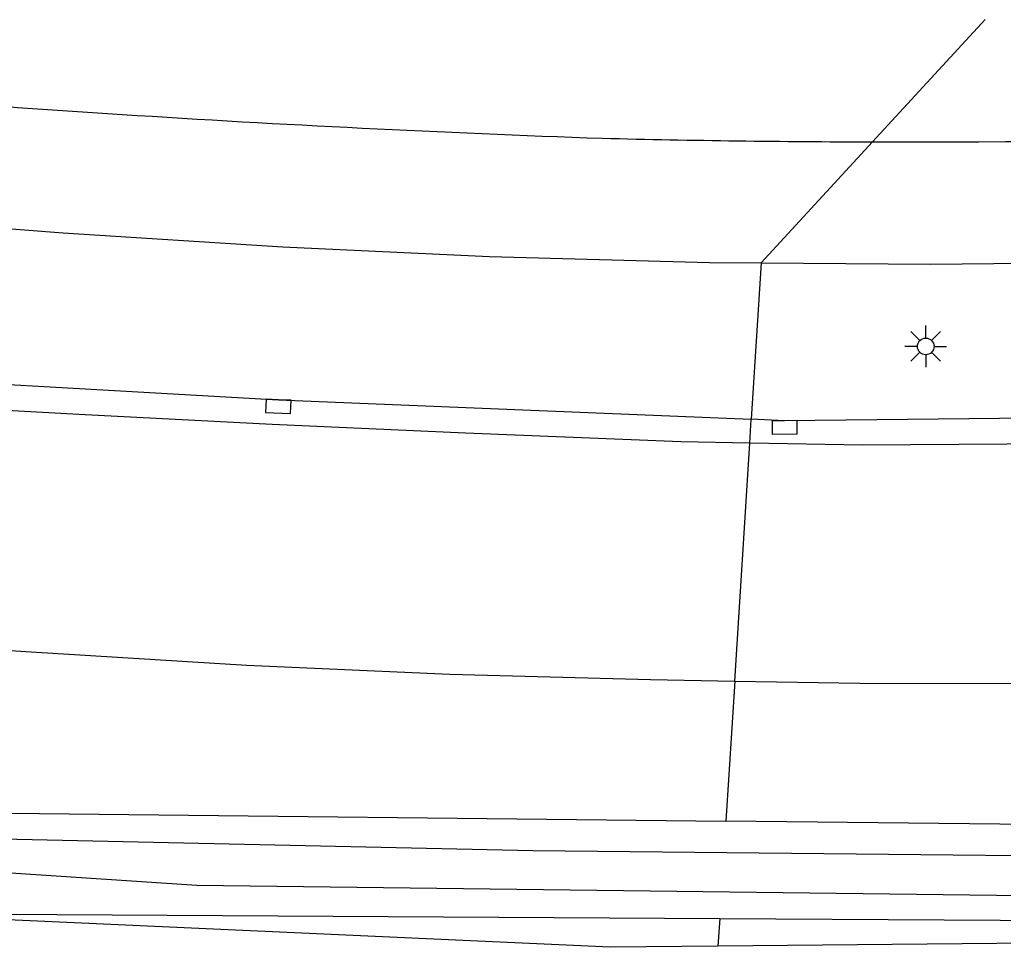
# Model space of a CAD drawing. Extents: x 130998 to 133001, y 398999 to 403002.
# Drawn here: x 131925.38 to 131954.84, y 400599.63 to 400627.41 of the extents above; entities that cross this region are included whole.
import ezdxf

# ---------------------------------------------------------------- set-up
doc = ezdxf.new("R2010")
doc.units = 0
for name, color, linetype in [('gg-afsc-hekwerk', 7, 'Continuous'), ('gg-knt-verharding', 7, 'Continuous'), ('gg-kntw-bovenkant insteek waterloop', 7, 'Continuous'), ('gg-kntw-waterlijn', 7, 'Continuous'), ('gt-grn-groengrens', 7, 'Continuous'), ('gt-grn-weggrens', 7, 'Continuous'), ('gt-symb-kolk', 7, 'Continuous'), ('gt-symb-lichtmast', 7, 'Continuous')]:
    doc.layers.add(name, color=color, linetype=linetype)

# ---------------------------------------------------------------- blocks, each defined once
blk = doc.blocks.new('gt0-KOLK')
at = {"layer": 'gt-symb-kolk'}
blk.add_lwpolyline([(0, 0), (0.375, 0), (0.375, 0.4), (-0.375, 0.4), (-0.375, 0), (0, 0)], dxfattribs=at)
blk = doc.blocks.new('gt0-LMAST')
at = {"layer": 'gt-symb-lichtmast'}
for p, q in [((-0.005, 0.246), (-0.005, 0.621)), ((-0.182, 0.173), (-0.447, 0.438)), ((0.172, 0.173), (0.437, 0.438)), ((-0.255, -0.004), (-0.63, -0.004)), ((-0.182, -0.181), (-0.447, -0.446)), ((-0.005, -0.254), (-0.005, -0.629)), ((0.437, -0.446), (0.172, -0.181)), ((0.245, -0.004), (0.62, -0.004))]:
    blk.add_line(p, q, dxfattribs=at)
blk.add_circle((-0.005, -0.004), 0.25, dxfattribs=at)

msp = doc.modelspace()

# ---------------------------------------------------------------- linework, layer by layer
at = {"layer": 'gg-afsc-hekwerk'}
for points in [[(131946.289, 400599.664), (131943.063, 400599.632), (131922.159, 400600.589), (131898.476, 400602.501), (131877.551, 400604.415), (131856.732, 400606.572), (131836.034, 400609.146), (131815.021, 400611.906), (131791.35, 400615.445), (131767.895, 400619.502), (131747.193, 400623.191), (131726.451, 400627.059), (131697.206, 400633.177), (131680.204, 400636.927)], [(132000, 400602.63), (131984.953, 400601.071), (131964.042, 400599.839), (131946.289, 400599.664)]]:
    msp.add_lwpolyline(points, dxfattribs=at)
at = {"layer": 'gg-knt-verharding'}
for points in [[(131947.586, 400620.125), (131952.658, 400620.083), (131959.298, 400620.158), (131965.962, 400620.362), (131974.475, 400620.809), (131982.975, 400621.464), (131991.456, 400622.326), (131999.913, 400623.394), (132008.05, 400624.621), (132016.157, 400626.04), (132024.228, 400627.649), (132032.26, 400629.448), (132040.853, 400631.595), (132049.307, 400633.942), (132057.622, 400636.487), (132065.797, 400639.231), (132073.128, 400641.901), (132080.978, 400644.951), (132089.559, 400648.461), (132100.009, 400652.894), (132115.372, 400659.582), (132130.036, 400666.154), (132143.932, 400672.57), (132151.823, 400676.32)], [(132127.659, 400659.895), (132123.477, 400657.99), (132109.808, 400651.944), (132096.002, 400645.974), (132081.983, 400640.175), (132068.117, 400635.004), (132053.928, 400630.392), (132039.179, 400626.275), (132024.436, 400622.872), (132009.492, 400620.081), (131993.46, 400617.811), (131978.02, 400616.326), (131963.005, 400615.552), (131948.283, 400615.4), (131947.289, 400615.441)], [(131711.824, 400653.811), (131712.135, 400653.741), (131725.396, 400650.861), (131738.558, 400648.108), (131751.615, 400645.484), (131764.572, 400642.987), (131776.214, 400640.837), (131787.853, 400638.776), (131799.489, 400636.804), (131811.12, 400634.922), (131824.618, 400632.848), (131838.127, 400630.892), (131851.642, 400629.055), (131865.165, 400627.335), (131876.557, 400625.979), (131888.125, 400624.682), (131900.001, 400623.433), (131911.609, 400622.289), (131919.586, 400621.576), (131926.678, 400621.026), (131933.258, 400620.61), (131939.453, 400620.321), (131946.041, 400620.138), (131947.586, 400620.125)], [(132055.746, 400630.213), (132049.85, 400628.463), (132043.34, 400626.658), (132037.599, 400625.167), (132031.266, 400623.633), (132025.817, 400622.429), (132019.682, 400621.197), (132013.637, 400620.058), (132007.673, 400619.079), (132001.281, 400618.09), (131995.14, 400617.297), (131988.557, 400616.537), (131982.536, 400615.989), (131976.391, 400615.502), (131970.165, 400615.126), (131964.618, 400614.905), (131957.839, 400614.714), (131950.623, 400614.669), (131947.244, 400614.727)], [(131946.793, 400607.606), (131950.538, 400607.541), (131958.46, 400607.528), (131963.68, 400607.63), (131970.157, 400607.978), (131976.395, 400608.362), (131982.633, 400608.794), (131988.849, 400609.347), (131994.424, 400609.944), (132000.735, 400610.732), (132008.547, 400611.932), (132014.38, 400612.921), (132020.307, 400614.038), (132026.639, 400615.319), (132032.701, 400616.697), (132038.594, 400618.073), (132044.67, 400619.626), (132051.057, 400621.377), (132057.331, 400623.193)], [(131858.356, 400622.392), (131873.092, 400620.818), (131888.201, 400619.341), (131902.927, 400618.056), (131918.037, 400616.883), (131933.132, 400616.027), (131947.289, 400615.441)], [(131947.244, 400614.727), (131945.176, 400614.763), (131938.73, 400615.022), (131932.943, 400615.284), (131927.146, 400615.583), (131921.006, 400615.927), (131914.391, 400616.438), (131908.379, 400616.86), (131890.127, 400618.416), (131884.488, 400618.948), (131878.264, 400619.581), (131872.446, 400620.129), (131860.275, 400621.418), (131858.256, 400621.663)], [(131834.314, 400617.179), (131846.772, 400615.742), (131858.465, 400614.42), (131865.518, 400613.666), (131871.191, 400613.093), (131877.453, 400612.408), (131889.895, 400611.186), (131896.168, 400610.587), (131901.366, 400610.172), (131906.822, 400609.771), (131913.216, 400609.261), (131919.427, 400608.887), (131925.568, 400608.487), (131932.177, 400608.084), (131938.264, 400607.809), (131944.269, 400607.649), (131946.793, 400607.606)]]:
    msp.add_lwpolyline(points, dxfattribs=at)
at = {"layer": 'gg-kntw-bovenkant insteek waterloop'}
for points in [[(131946.342, 400600.495), (131971.537, 400600.346), (132000.405, 400602.806), (132028.642, 400607.489), (132056.845, 400614.942), (132083.762, 400624.14), (132126.684, 400642.974), (132127.856, 400643.951), (132127.448, 400644.951)], [(132127.448, 400644.951), (132125.942, 400645.074), (132082.865, 400626.978), (132056.34, 400617.721), (132027.979, 400610.601), (131999.406, 400605.741), (131971.142, 400603.137), (131946.526, 400603.408)], [(131723.387, 400630.661), (131775.694, 400621.023), (131816.817, 400614.543), (131845.902, 400610.856), (131880.639, 400607.316), (131925.077, 400603.644), (131946.526, 400603.408)], [(131727.112, 400627.401), (131759.336, 400621.383), (131816.361, 400612.07), (131845.563, 400608.377), (131880.334, 400604.331), (131924.835, 400600.623), (131946.342, 400600.495)]]:
    msp.add_lwpolyline(points, dxfattribs=at)
at = {"layer": 'gg-kntw-waterlijn'}
for points in [[(131835.944, 400611.441), (131858.009, 400608.77), (131891.699, 400605.426), (131923.467, 400602.914), (131940.748, 400602.533), (131967.849, 400602.248), (131977.141, 400602.628), (132000.986, 400605.001), (132021.623, 400608.495), (132029.159, 400609.771), (132056.981, 400617.186)], [(132055.124, 400615.42), (132041.239, 400611.722), (132028.411, 400608.306), (132000.074, 400603.632), (131973.096, 400601.226), (131960.217, 400601.117), (131930.689, 400601.488), (131919.387, 400602.235), (131880.682, 400605.375), (131851.219, 400608.394), (131829.217, 400611.219)]]:
    msp.add_lwpolyline(points, dxfattribs=at)
at = {"layer": 'gt-grn-groengrens'}
for p, q in [((131947.586, 400620.125), (131947.289, 400615.441)), ((131946.793, 400607.606), (131946.526, 400603.408)), ((131946.342, 400600.495), (131946.289, 400599.664))]:
    msp.add_line(p, q, dxfattribs=at)
at = {"layer": 'gt-grn-weggrens'}
for p, q in [((131950.916, 400623.747), (131954.288, 400627.414)), ((131947.586, 400620.125), (131950.916, 400623.747)), ((131947.244, 400614.727), (131947.289, 400615.441)), ((131946.793, 400607.606), (131947.244, 400614.727))]:
    msp.add_line(p, q, dxfattribs=at)
for centre, radius, start, end in [((131960.442, 401123.587), 500.041, 264.68319, 267.98108), ((131952.116, 401006.773), 383.028, 269.82049, 273.63335), ((131951.931, 400995.954), 372.208, 268.59826, 269.84373)]:
    msp.add_arc(centre, radius, start, end, dxfattribs=at)

# ---------------------------------------------------------------- block references
at = {"layer": 'gt-symb-kolk'}
for p, rotation in [((131933.132, 400616.027), 177.64984047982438), ((131948.283, 400615.4), -179.42706130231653)]:
    msp.add_blockref('gt0-KOLK', p, dxfattribs=dict(at, rotation=rotation))
at = {"layer": 'gt-symb-lichtmast'}
msp.add_blockref('gt0-LMAST', (131952.516, 400617.628), dxfattribs=at)

doc.saveas('drawing.dxf')
